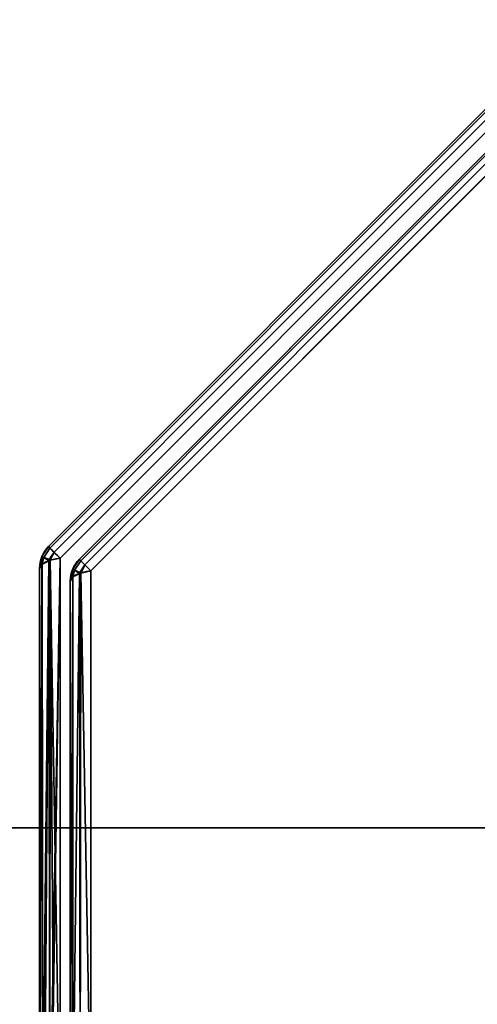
# Model space of a CAD drawing. Header units: millimetres. Extents: x -493 to 6693, y -115 to 145.
# Tile 319 of 656: x 1110 to 1120, y -19 to 3. Entities that reach past the tile are written whole.
import ezdxf

# ---------------------------------------------------------------- set-up
doc = ezdxf.new("R2010")
doc.units = ezdxf.units.MM
doc.layers.add('151', color=7, linetype='Continuous', true_color=0xffffff)

# ---------------------------------------------------------------- blocks, each defined once
blk = doc.blocks.new('UG_SURFACE_002')
at = {"layer": '151', "color": 252, "linetype": 'Continuous', "lineweight": 35}
for points in [[(2042.5, -15, 2200.25), (2042.5, 135, 2200.25), (957.5, 135, 2200.25), (957.5, -15, 2200.25)], [(1107.5, -15, 2050.25), (1107.5, 135, 2050.25), (1892.5, 135, 2050.25), (1892.5, -15, 2050.25)], [(2042.5, -15, 2200.25), (957.5, -15, 2200.25), (1107.5, -15, 2050.25), (1892.5, -15, 2050.25)]]:
    blk.add_3dface(points, dxfattribs=at)
blk = doc.blocks.new('UG_SURFACE_112')
at = {"layer": '151', "color": 252, "linetype": 'Continuous', "lineweight": 35}
for points in [[(1110.596, -8.637, 1157.986), (1120.637, 1.404, 1157.986), (1120.605, 1.436, 1157.739), (1110.564, -8.605, 1157.739)], [(1120.637, 1.404, 1010.514), (1110.596, -8.637, 1010.514), (1110.564, -8.605, 1010.761), (1120.605, 1.436, 1010.761)], [(1120.605, 1.436, 1157.739), (1120.605, 1.436, 1010.761), (1110.564, -8.605, 1010.761), (1110.564, -8.605, 1157.739)], [(1120.637, 1.404, 1157.987), (1120.637, 1.404, 1157.986), (1110.596, -8.637, 1157.986), (1110.596, -8.637, 1157.987)], [(1110.596, -8.637, 1157.987), (1110.688, -8.729, 1158.201), (1120.729, 1.312, 1158.201), (1120.637, 1.404, 1157.987)], [(1120.637, 1.404, 1010.513), (1120.729, 1.312, 1010.299), (1110.688, -8.729, 1010.299), (1110.596, -8.637, 1010.513)], [(1110.596, -8.637, 1010.513), (1110.596, -8.637, 1010.514), (1120.637, 1.404, 1010.514), (1120.637, 1.404, 1010.513)], [(1120.73, 1.311, 1158.204), (1120.729, 1.312, 1158.201), (1110.688, -8.729, 1158.201), (1110.689, -8.73, 1158.204)], [(1110.689, -8.73, 1010.296), (1110.688, -8.729, 1010.299), (1120.729, 1.312, 1010.299), (1120.73, 1.311, 1010.296)], [(1110.689, -8.73, 1158.204), (1110.827, -8.868, 1158.357), (1120.867, 1.173, 1158.357), (1120.73, 1.311, 1158.204)], [(1120.73, 1.311, 1010.296), (1120.867, 1.173, 1010.143), (1110.827, -8.868, 1010.143), (1110.689, -8.73, 1010.296)], [(1120.867, 1.173, 1158.357), (1110.827, -8.868, 1158.357), (1110.827, -22.332, 1163.419), (1130.252, -22.332, 1170.723)], [(1130.252, -22.332, 997.777), (1110.827, -22.332, 1005.08), (1110.827, -8.868, 1010.143), (1120.867, 1.173, 1010.143)], [(1111.296, -8.927, 1010.935), (1120.927, 0.704, 1010.935), (1120.895, 0.736, 1011.182), (1111.264, -8.895, 1011.182)], [(1120.895, 0.736, 1157.318), (1111.264, -8.895, 1157.318), (1111.264, -8.895, 1011.182), (1120.895, 0.736, 1011.182)], [(1120.927, 0.704, 1157.565), (1111.296, -8.927, 1157.565), (1111.264, -8.895, 1157.318), (1120.895, 0.736, 1157.318)], [(1120.927, 0.704, 1010.933), (1120.927, 0.704, 1010.935), (1111.296, -8.927, 1010.935), (1111.296, -8.927, 1010.933)], [(1111.296, -8.927, 1010.933), (1111.388, -9.019, 1010.72), (1121.019, 0.612, 1010.72), (1120.927, 0.704, 1010.933)], [(1120.927, 0.704, 1157.567), (1121.019, 0.612, 1157.78), (1111.388, -9.019, 1157.78), (1111.296, -8.927, 1157.567)], [(1111.296, -8.927, 1157.567), (1111.296, -8.927, 1157.565), (1120.927, 0.704, 1157.565), (1120.927, 0.704, 1157.567)], [(1121.02, 0.611, 1010.717), (1121.019, 0.612, 1010.72), (1111.388, -9.019, 1010.72), (1111.389, -9.02, 1010.717)], [(1111.389, -9.02, 1157.783), (1111.388, -9.019, 1157.78), (1121.019, 0.612, 1157.78), (1121.02, 0.611, 1157.783)], [(1111.389, -9.02, 1010.717), (1111.527, -9.157, 1010.564), (1121.158, 0.473, 1010.564), (1121.02, 0.611, 1010.717)], [(1121.02, 0.611, 1157.783), (1121.158, 0.473, 1157.936), (1111.527, -9.157, 1157.936), (1111.389, -9.02, 1157.783)], [(1130.485, -22.565, 1170.105), (1111.527, -21.868, 1162.715), (1111.527, -9.157, 1157.936), (1121.158, 0.473, 1157.936)], [(1121.158, 0.473, 1010.564), (1111.527, -9.157, 1010.564), (1111.527, -21.868, 1005.785), (1130.485, -22.565, 998.395)], [(1110.412, -8.832, 1010.761), (1110.412, -8.832, 1157.739), (1110.564, -8.605, 1157.739), (1110.564, -8.605, 1010.761)], [(1110.454, -8.851, 1157.987), (1110.596, -8.637, 1157.986), (1110.564, -8.605, 1157.739), (1110.412, -8.832, 1157.739)], [(1110.454, -8.851, 1010.513), (1110.412, -8.832, 1010.761), (1110.564, -8.605, 1010.761), (1110.596, -8.637, 1010.514)], [(1110.454, -8.851, 1157.987), (1110.596, -8.637, 1157.987), (1110.596, -8.637, 1157.986)], [(1110.688, -8.729, 1158.201), (1110.596, -8.637, 1157.987), (1110.454, -8.851, 1157.987), (1110.575, -8.901, 1158.204)], [(1110.575, -8.901, 1010.296), (1110.454, -8.851, 1010.513), (1110.596, -8.637, 1010.513), (1110.688, -8.729, 1010.299)], [(1110.596, -8.637, 1010.514), (1110.596, -8.637, 1010.513), (1110.454, -8.851, 1010.513)], [(1110.575, -8.901, 1158.204), (1110.689, -8.73, 1158.204), (1110.688, -8.729, 1158.201)], [(1110.688, -8.729, 1010.299), (1110.689, -8.73, 1010.296), (1110.575, -8.901, 1010.296)], [(1110.689, -8.73, 1158.204), (1110.575, -8.901, 1158.204), (1110.6, -8.916, 1158.229)], [(1110.6, -8.916, 1010.271), (1110.575, -8.901, 1010.296), (1110.689, -8.73, 1010.296)], [(1110.6, -8.916, 1158.229), (1110.827, -8.868, 1158.357), (1110.689, -8.73, 1158.204)], [(1110.689, -8.73, 1010.296), (1110.827, -8.868, 1010.143), (1110.6, -8.916, 1010.271)], [(1110.412, -8.834, 1010.761), (1110.359, -9.1, 1010.761), (1110.359, -9.1, 1157.739), (1110.412, -8.834, 1157.739)], [(1110.412, -8.834, 1157.739), (1110.359, -9.1, 1157.739), (1110.414, -9.007, 1157.987)], [(1110.414, -9.007, 1010.513), (1110.359, -9.1, 1010.761), (1110.412, -8.834, 1010.761)], [(1110.412, -8.834, 1157.739), (1110.412, -8.832, 1157.739), (1110.412, -8.832, 1010.761), (1110.412, -8.834, 1010.761)], [(1110.412, -8.832, 1157.739), (1110.412, -8.834, 1157.739), (1110.454, -8.851, 1157.987)], [(1110.454, -8.851, 1010.513), (1110.412, -8.834, 1010.761), (1110.412, -8.832, 1010.761)], [(1110.414, -9.007, 1157.987), (1110.454, -8.851, 1157.987), (1110.412, -8.834, 1157.739)], [(1110.412, -8.834, 1010.761), (1110.454, -8.851, 1010.513), (1110.414, -9.007, 1010.513)], [(1110.454, -8.851, 1157.987), (1110.414, -9.007, 1157.987), (1110.417, -9.002, 1158.001)], [(1110.417, -9.002, 1010.499), (1110.414, -9.007, 1010.513), (1110.454, -8.851, 1010.513)], [(1110.454, -8.851, 1157.987), (1110.417, -9.002, 1158.001), (1110.57, -8.926, 1158.202)], [(1110.57, -8.926, 1010.298), (1110.417, -9.002, 1010.499), (1110.454, -8.851, 1010.513)], [(1110.57, -8.926, 1158.202), (1110.417, -9.002, 1158.001), (1110.424, -22.198, 1162.96)], [(1110.433, -22.196, 1005.545), (1110.417, -9.002, 1010.499), (1110.57, -8.926, 1010.298)], [(1110.582, -8.92, 1158.219), (1110.57, -8.926, 1158.202), (1110.424, -22.198, 1162.96)], [(1110.424, -22.198, 1162.96), (1110.432, -22.21, 1163.001), (1110.582, -8.92, 1158.219)], [(1110.432, -22.21, 1163.001), (1110.59, -22.278, 1163.234), (1110.582, -8.92, 1158.219)], [(1110.57, -8.926, 1010.298), (1110.475, -22.236, 1005.41), (1110.433, -22.196, 1005.545)], [(1110.57, -8.926, 1158.202), (1110.575, -8.901, 1158.204), (1110.454, -8.851, 1157.987)], [(1110.454, -8.851, 1010.513), (1110.575, -8.901, 1010.296), (1110.57, -8.926, 1010.298)], [(1110.57, -8.926, 1010.298), (1110.594, -22.276, 1005.272), (1110.475, -22.236, 1005.41)], [(1110.575, -8.901, 1158.204), (1110.57, -8.926, 1158.202), (1110.582, -8.92, 1158.219)], [(1110.582, -8.92, 1010.281), (1110.57, -8.926, 1010.298), (1110.575, -8.901, 1010.296)], [(1110.57, -8.926, 1010.298), (1110.582, -8.92, 1010.281), (1110.594, -22.276, 1005.272)], [(1110.582, -8.92, 1158.219), (1110.6, -8.916, 1158.229), (1110.575, -8.901, 1158.204)], [(1110.575, -8.901, 1010.296), (1110.6, -8.916, 1010.271), (1110.582, -8.92, 1010.281)], [(1110.6, -8.916, 1158.229), (1110.582, -8.92, 1158.219), (1110.59, -22.278, 1163.234)], [(1110.594, -22.276, 1005.272), (1110.582, -8.92, 1010.281), (1110.6, -8.916, 1010.271)], [(1110.827, -8.868, 1158.357), (1110.6, -8.916, 1158.229), (1110.59, -22.278, 1163.234)], [(1110.59, -22.278, 1163.234), (1110.627, -22.294, 1163.288), (1110.827, -8.868, 1158.357)], [(1110.6, -8.916, 1010.271), (1110.693, -22.31, 1005.157), (1110.594, -22.276, 1005.272)], [(1110.6, -8.916, 1010.271), (1110.827, -8.868, 1010.143), (1110.827, -22.332, 1005.08)], [(1110.6, -8.916, 1010.271), (1110.827, -22.332, 1005.08), (1110.693, -22.31, 1005.157)], [(1110.627, -22.294, 1163.288), (1110.827, -22.332, 1163.419), (1110.827, -8.868, 1158.357)], [(1111.112, -9.122, 1157.318), (1111.112, -9.122, 1011.182), (1111.264, -8.895, 1011.182), (1111.264, -8.895, 1157.318)], [(1111.154, -9.141, 1010.933), (1111.296, -8.927, 1010.935), (1111.264, -8.895, 1011.182), (1111.112, -9.122, 1011.182)], [(1111.112, -9.122, 1157.318), (1111.264, -8.895, 1157.318), (1111.296, -8.927, 1157.565), (1111.154, -9.141, 1157.567)], [(1111.154, -9.141, 1010.933), (1111.296, -8.927, 1010.933), (1111.296, -8.927, 1010.935)], [(1111.388, -9.019, 1010.72), (1111.296, -8.927, 1010.933), (1111.154, -9.141, 1010.933), (1111.275, -9.191, 1010.717)], [(1111.275, -9.191, 1157.783), (1111.154, -9.141, 1157.567), (1111.296, -8.927, 1157.567), (1111.388, -9.019, 1157.78)], [(1111.296, -8.927, 1157.565), (1111.296, -8.927, 1157.567), (1111.154, -9.141, 1157.567)], [(1110.417, -9.002, 1158.001), (1110.414, -9.007, 1157.987), (1110.359, -22.1, 1162.627)], [(1110.359, -22.1, 1162.627), (1110.424, -22.198, 1162.96), (1110.417, -9.002, 1158.001)], [(1110.414, -9.007, 1157.987), (1110.359, -9.1, 1157.739), (1110.359, -22.1, 1162.627)], [(1110.414, -9.007, 1010.513), (1110.364, -22.131, 1005.768), (1110.359, -22.1, 1005.873)], [(1110.359, -22.1, 1005.873), (1110.359, -9.1, 1010.761), (1110.414, -9.007, 1010.513)], [(1110.359, -22.1, 1005.873), (1110.359, -22.1, 1162.627), (1110.359, -9.1, 1157.739), (1110.359, -9.1, 1010.761)], [(1110.414, -9.007, 1010.513), (1110.433, -22.196, 1005.545), (1110.364, -22.131, 1005.768)], [(1110.414, -9.007, 1010.513), (1110.417, -9.002, 1010.499), (1110.433, -22.196, 1005.545)], [(1111.112, -9.123, 1157.318), (1111.059, -9.39, 1157.318), (1111.059, -9.39, 1011.182), (1111.112, -9.123, 1011.182)], [(1111.112, -9.123, 1011.182), (1111.059, -9.39, 1011.182), (1111.114, -9.297, 1010.934)], [(1111.114, -9.297, 1157.566), (1111.059, -9.39, 1157.318), (1111.112, -9.123, 1157.318)], [(1111.112, -9.123, 1011.182), (1111.112, -9.122, 1011.182), (1111.112, -9.122, 1157.318), (1111.112, -9.123, 1157.318)], [(1111.112, -9.122, 1011.182), (1111.112, -9.123, 1011.182), (1111.154, -9.141, 1010.933)], [(1111.154, -9.141, 1157.567), (1111.112, -9.123, 1157.318), (1111.112, -9.122, 1157.318)], [(1111.114, -9.297, 1010.934), (1111.154, -9.141, 1010.933), (1111.112, -9.123, 1011.182)], [(1111.112, -9.123, 1157.318), (1111.154, -9.141, 1157.567), (1111.114, -9.297, 1157.566)], [(1111.154, -9.141, 1010.933), (1111.114, -9.297, 1010.934), (1111.117, -9.291, 1010.92)], [(1111.117, -9.291, 1157.58), (1111.114, -9.297, 1157.566), (1111.154, -9.141, 1157.567)], [(1111.154, -9.141, 1010.933), (1111.117, -9.291, 1010.92), (1111.27, -9.216, 1010.718)], [(1111.27, -9.216, 1157.781), (1111.117, -9.291, 1157.58), (1111.154, -9.141, 1157.567)], [(1111.27, -9.216, 1010.718), (1111.275, -9.191, 1010.717), (1111.154, -9.141, 1010.933)], [(1111.154, -9.141, 1157.567), (1111.275, -9.191, 1157.783), (1111.27, -9.216, 1157.781)], [(1111.275, -9.191, 1010.717), (1111.389, -9.02, 1010.717), (1111.388, -9.019, 1010.72)], [(1111.388, -9.019, 1157.78), (1111.389, -9.02, 1157.783), (1111.275, -9.191, 1157.783)], [(1111.389, -9.02, 1010.717), (1111.275, -9.191, 1010.717), (1111.3, -9.206, 1010.692)], [(1111.3, -9.206, 1157.808), (1111.275, -9.191, 1157.783), (1111.389, -9.02, 1157.783)], [(1111.282, -21.92, 1005.923), (1111.527, -21.868, 1005.785), (1111.527, -9.157, 1010.564), (1111.3, -9.206, 1010.692)], [(1111.3, -9.206, 1010.692), (1111.527, -9.157, 1010.564), (1111.389, -9.02, 1010.717)], [(1111.389, -9.02, 1157.783), (1111.527, -9.157, 1157.936), (1111.3, -9.206, 1157.808)], [(1111.3, -9.206, 1157.808), (1111.527, -9.157, 1157.936), (1111.527, -21.868, 1162.715)], [(1111.059, -22.1, 1006.403), (1111.117, -22.002, 1006.141), (1111.117, -9.291, 1010.92), (1111.114, -9.297, 1010.934)], [(1111.114, -9.297, 1010.934), (1111.059, -9.39, 1011.182), (1111.059, -22.1, 1006.403)], [(1111.117, -22.002, 1162.359), (1111.059, -22.1, 1162.097), (1111.059, -9.39, 1157.318), (1111.114, -9.297, 1157.566)], [(1111.059, -9.39, 1157.318), (1111.059, -22.1, 1162.097), (1111.059, -22.1, 1006.403), (1111.059, -9.39, 1011.182)], [(1111.114, -9.297, 1157.566), (1111.117, -9.291, 1157.58), (1111.117, -22.002, 1162.359)], [(1111.117, -22.002, 1006.141), (1111.282, -21.92, 1005.923), (1111.282, -9.209, 1010.702), (1111.27, -9.216, 1010.718)], [(1111.27, -9.216, 1010.718), (1111.117, -9.291, 1010.92), (1111.117, -22.002, 1006.141)], [(1111.282, -21.92, 1162.577), (1111.117, -22.002, 1162.359), (1111.117, -9.291, 1157.58), (1111.27, -9.216, 1157.781)], [(1111.275, -9.191, 1010.717), (1111.27, -9.216, 1010.718), (1111.282, -9.209, 1010.702)], [(1111.282, -9.209, 1157.798), (1111.27, -9.216, 1157.781), (1111.275, -9.191, 1157.783)], [(1111.27, -9.216, 1157.781), (1111.282, -9.209, 1157.798), (1111.282, -21.92, 1162.577)], [(1111.282, -9.209, 1010.702), (1111.3, -9.206, 1010.692), (1111.275, -9.191, 1010.717)], [(1111.275, -9.191, 1157.783), (1111.3, -9.206, 1157.808), (1111.282, -9.209, 1157.798)], [(1111.3, -9.206, 1010.692), (1111.282, -9.209, 1010.702), (1111.282, -21.92, 1005.923)], [(1111.527, -21.868, 1162.715), (1111.282, -21.92, 1162.577), (1111.282, -9.209, 1157.798), (1111.3, -9.206, 1157.808)]]:
    blk.add_3dface(points, dxfattribs=at)
blk = doc.blocks.new('UG_SURFACE_113')
at = {"layer": '151', "color": 252, "linetype": 'Continuous', "lineweight": 35}
for points in [[(1110.596, -8.637, 1157.986), (1120.637, 1.404, 1157.986), (1120.605, 1.436, 1157.739), (1110.564, -8.605, 1157.739)], [(1120.637, 1.404, 1010.514), (1110.596, -8.637, 1010.514), (1110.564, -8.605, 1010.761), (1120.605, 1.436, 1010.761)], [(1120.605, 1.436, 1157.739), (1120.605, 1.436, 1010.761), (1110.564, -8.605, 1010.761), (1110.564, -8.605, 1157.739)], [(1120.637, 1.404, 1157.987), (1120.637, 1.404, 1157.986), (1110.596, -8.637, 1157.986), (1110.596, -8.637, 1157.987)], [(1110.596, -8.637, 1157.987), (1110.688, -8.729, 1158.201), (1120.729, 1.312, 1158.201), (1120.637, 1.404, 1157.987)], [(1120.637, 1.404, 1010.513), (1120.729, 1.312, 1010.299), (1110.688, -8.729, 1010.299), (1110.596, -8.637, 1010.513)], [(1110.596, -8.637, 1010.513), (1110.596, -8.637, 1010.514), (1120.637, 1.404, 1010.514), (1120.637, 1.404, 1010.513)], [(1120.73, 1.311, 1158.204), (1120.729, 1.312, 1158.201), (1110.688, -8.729, 1158.201), (1110.689, -8.73, 1158.204)], [(1110.689, -8.73, 1010.296), (1110.688, -8.729, 1010.299), (1120.729, 1.312, 1010.299), (1120.73, 1.311, 1010.296)], [(1110.689, -8.73, 1158.204), (1110.827, -8.868, 1158.357), (1120.867, 1.173, 1158.357), (1120.73, 1.311, 1158.204)], [(1120.73, 1.311, 1010.296), (1120.867, 1.173, 1010.143), (1110.827, -8.868, 1010.143), (1110.689, -8.73, 1010.296)], [(1120.867, 1.173, 1158.357), (1110.827, -8.868, 1158.357), (1110.827, -22.332, 1163.419), (1130.252, -22.332, 1170.723)], [(1130.252, -22.332, 997.777), (1110.827, -22.332, 1005.08), (1110.827, -8.868, 1010.143), (1120.867, 1.173, 1010.143)], [(1111.296, -8.927, 1010.935), (1120.927, 0.704, 1010.935), (1120.895, 0.736, 1011.182), (1111.264, -8.895, 1011.182)], [(1120.895, 0.736, 1157.318), (1111.264, -8.895, 1157.318), (1111.264, -8.895, 1011.182), (1120.895, 0.736, 1011.182)], [(1120.927, 0.704, 1157.565), (1111.296, -8.927, 1157.565), (1111.264, -8.895, 1157.318), (1120.895, 0.736, 1157.318)], [(1120.927, 0.704, 1010.933), (1120.927, 0.704, 1010.935), (1111.296, -8.927, 1010.935), (1111.296, -8.927, 1010.933)], [(1111.296, -8.927, 1010.933), (1111.388, -9.019, 1010.72), (1121.019, 0.612, 1010.72), (1120.927, 0.704, 1010.933)], [(1120.927, 0.704, 1157.567), (1121.019, 0.612, 1157.78), (1111.388, -9.019, 1157.78), (1111.296, -8.927, 1157.567)], [(1111.296, -8.927, 1157.567), (1111.296, -8.927, 1157.565), (1120.927, 0.704, 1157.565), (1120.927, 0.704, 1157.567)], [(1121.02, 0.611, 1010.717), (1121.019, 0.612, 1010.72), (1111.388, -9.019, 1010.72), (1111.389, -9.02, 1010.717)], [(1111.389, -9.02, 1157.783), (1111.388, -9.019, 1157.78), (1121.019, 0.612, 1157.78), (1121.02, 0.611, 1157.783)], [(1111.389, -9.02, 1010.717), (1111.527, -9.157, 1010.564), (1121.158, 0.473, 1010.564), (1121.02, 0.611, 1010.717)], [(1121.02, 0.611, 1157.783), (1121.158, 0.473, 1157.936), (1111.527, -9.157, 1157.936), (1111.389, -9.02, 1157.783)], [(1130.485, -22.565, 1170.105), (1111.527, -21.868, 1162.715), (1111.527, -9.157, 1157.936), (1121.158, 0.473, 1157.936)], [(1121.158, 0.473, 1010.564), (1111.527, -9.157, 1010.564), (1111.527, -21.868, 1005.785), (1130.485, -22.565, 998.395)], [(1110.412, -8.832, 1010.761), (1110.412, -8.832, 1157.739), (1110.564, -8.605, 1157.739), (1110.564, -8.605, 1010.761)], [(1110.454, -8.851, 1157.987), (1110.596, -8.637, 1157.986), (1110.564, -8.605, 1157.739), (1110.412, -8.832, 1157.739)], [(1110.454, -8.851, 1010.513), (1110.412, -8.832, 1010.761), (1110.564, -8.605, 1010.761), (1110.596, -8.637, 1010.514)], [(1110.454, -8.851, 1157.987), (1110.596, -8.637, 1157.987), (1110.596, -8.637, 1157.986)], [(1110.688, -8.729, 1158.201), (1110.596, -8.637, 1157.987), (1110.454, -8.851, 1157.987), (1110.575, -8.901, 1158.204)], [(1110.575, -8.901, 1010.296), (1110.454, -8.851, 1010.513), (1110.596, -8.637, 1010.513), (1110.688, -8.729, 1010.299)], [(1110.596, -8.637, 1010.514), (1110.596, -8.637, 1010.513), (1110.454, -8.851, 1010.513)], [(1110.575, -8.901, 1158.204), (1110.689, -8.73, 1158.204), (1110.688, -8.729, 1158.201)], [(1110.688, -8.729, 1010.299), (1110.689, -8.73, 1010.296), (1110.575, -8.901, 1010.296)], [(1110.689, -8.73, 1158.204), (1110.575, -8.901, 1158.204), (1110.6, -8.916, 1158.229)], [(1110.6, -8.916, 1010.271), (1110.575, -8.901, 1010.296), (1110.689, -8.73, 1010.296)], [(1110.6, -8.916, 1158.229), (1110.827, -8.868, 1158.357), (1110.689, -8.73, 1158.204)], [(1110.689, -8.73, 1010.296), (1110.827, -8.868, 1010.143), (1110.6, -8.916, 1010.271)], [(1110.412, -8.834, 1010.761), (1110.359, -9.1, 1010.761), (1110.359, -9.1, 1157.739), (1110.412, -8.834, 1157.739)], [(1110.412, -8.834, 1157.739), (1110.359, -9.1, 1157.739), (1110.414, -9.007, 1157.987)], [(1110.414, -9.007, 1010.513), (1110.359, -9.1, 1010.761), (1110.412, -8.834, 1010.761)], [(1110.412, -8.834, 1157.739), (1110.412, -8.832, 1157.739), (1110.412, -8.832, 1010.761), (1110.412, -8.834, 1010.761)], [(1110.412, -8.832, 1157.739), (1110.412, -8.834, 1157.739), (1110.454, -8.851, 1157.987)], [(1110.454, -8.851, 1010.513), (1110.412, -8.834, 1010.761), (1110.412, -8.832, 1010.761)], [(1110.414, -9.007, 1157.987), (1110.454, -8.851, 1157.987), (1110.412, -8.834, 1157.739)], [(1110.412, -8.834, 1010.761), (1110.454, -8.851, 1010.513), (1110.414, -9.007, 1010.513)], [(1110.454, -8.851, 1157.987), (1110.414, -9.007, 1157.987), (1110.417, -9.002, 1158.001)], [(1110.417, -9.002, 1010.499), (1110.414, -9.007, 1010.513), (1110.454, -8.851, 1010.513)], [(1110.454, -8.851, 1157.987), (1110.417, -9.002, 1158.001), (1110.57, -8.926, 1158.202)], [(1110.57, -8.926, 1010.298), (1110.417, -9.002, 1010.499), (1110.454, -8.851, 1010.513)], [(1110.57, -8.926, 1158.202), (1110.417, -9.002, 1158.001), (1110.424, -22.198, 1162.96)], [(1110.433, -22.196, 1005.545), (1110.417, -9.002, 1010.499), (1110.57, -8.926, 1010.298)], [(1110.582, -8.92, 1158.219), (1110.57, -8.926, 1158.202), (1110.424, -22.198, 1162.96)], [(1110.424, -22.198, 1162.96), (1110.432, -22.21, 1163.001), (1110.582, -8.92, 1158.219)], [(1110.432, -22.21, 1163.001), (1110.59, -22.278, 1163.234), (1110.582, -8.92, 1158.219)], [(1110.57, -8.926, 1010.298), (1110.475, -22.236, 1005.41), (1110.433, -22.196, 1005.545)], [(1110.57, -8.926, 1158.202), (1110.575, -8.901, 1158.204), (1110.454, -8.851, 1157.987)], [(1110.454, -8.851, 1010.513), (1110.575, -8.901, 1010.296), (1110.57, -8.926, 1010.298)], [(1110.57, -8.926, 1010.298), (1110.594, -22.276, 1005.272), (1110.475, -22.236, 1005.41)], [(1110.575, -8.901, 1158.204), (1110.57, -8.926, 1158.202), (1110.582, -8.92, 1158.219)], [(1110.582, -8.92, 1010.281), (1110.57, -8.926, 1010.298), (1110.575, -8.901, 1010.296)], [(1110.57, -8.926, 1010.298), (1110.582, -8.92, 1010.281), (1110.594, -22.276, 1005.272)], [(1110.582, -8.92, 1158.219), (1110.6, -8.916, 1158.229), (1110.575, -8.901, 1158.204)], [(1110.575, -8.901, 1010.296), (1110.6, -8.916, 1010.271), (1110.582, -8.92, 1010.281)], [(1110.6, -8.916, 1158.229), (1110.582, -8.92, 1158.219), (1110.59, -22.278, 1163.234)], [(1110.594, -22.276, 1005.272), (1110.582, -8.92, 1010.281), (1110.6, -8.916, 1010.271)], [(1110.827, -8.868, 1158.357), (1110.6, -8.916, 1158.229), (1110.59, -22.278, 1163.234)], [(1110.59, -22.278, 1163.234), (1110.627, -22.294, 1163.288), (1110.827, -8.868, 1158.357)], [(1110.6, -8.916, 1010.271), (1110.693, -22.31, 1005.157), (1110.594, -22.276, 1005.272)], [(1110.6, -8.916, 1010.271), (1110.827, -8.868, 1010.143), (1110.827, -22.332, 1005.08)], [(1110.6, -8.916, 1010.271), (1110.827, -22.332, 1005.08), (1110.693, -22.31, 1005.157)], [(1110.627, -22.294, 1163.288), (1110.827, -22.332, 1163.419), (1110.827, -8.868, 1158.357)], [(1111.112, -9.122, 1157.318), (1111.112, -9.122, 1011.182), (1111.264, -8.895, 1011.182), (1111.264, -8.895, 1157.318)], [(1111.154, -9.141, 1010.933), (1111.296, -8.927, 1010.935), (1111.264, -8.895, 1011.182), (1111.112, -9.122, 1011.182)], [(1111.112, -9.122, 1157.318), (1111.264, -8.895, 1157.318), (1111.296, -8.927, 1157.565), (1111.154, -9.141, 1157.567)], [(1111.154, -9.141, 1010.933), (1111.296, -8.927, 1010.933), (1111.296, -8.927, 1010.935)], [(1111.388, -9.019, 1010.72), (1111.296, -8.927, 1010.933), (1111.154, -9.141, 1010.933), (1111.275, -9.191, 1010.717)], [(1111.275, -9.191, 1157.783), (1111.154, -9.141, 1157.567), (1111.296, -8.927, 1157.567), (1111.388, -9.019, 1157.78)], [(1111.296, -8.927, 1157.565), (1111.296, -8.927, 1157.567), (1111.154, -9.141, 1157.567)], [(1110.417, -9.002, 1158.001), (1110.414, -9.007, 1157.987), (1110.359, -22.1, 1162.627)], [(1110.359, -22.1, 1162.627), (1110.424, -22.198, 1162.96), (1110.417, -9.002, 1158.001)], [(1110.414, -9.007, 1157.987), (1110.359, -9.1, 1157.739), (1110.359, -22.1, 1162.627)], [(1110.414, -9.007, 1010.513), (1110.364, -22.131, 1005.768), (1110.359, -22.1, 1005.873)], [(1110.359, -22.1, 1005.873), (1110.359, -9.1, 1010.761), (1110.414, -9.007, 1010.513)], [(1110.359, -22.1, 1005.873), (1110.359, -22.1, 1162.627), (1110.359, -9.1, 1157.739), (1110.359, -9.1, 1010.761)], [(1110.414, -9.007, 1010.513), (1110.433, -22.196, 1005.545), (1110.364, -22.131, 1005.768)], [(1110.414, -9.007, 1010.513), (1110.417, -9.002, 1010.499), (1110.433, -22.196, 1005.545)], [(1111.112, -9.123, 1157.318), (1111.059, -9.39, 1157.318), (1111.059, -9.39, 1011.182), (1111.112, -9.123, 1011.182)], [(1111.112, -9.123, 1011.182), (1111.059, -9.39, 1011.182), (1111.114, -9.297, 1010.934)], [(1111.114, -9.297, 1157.566), (1111.059, -9.39, 1157.318), (1111.112, -9.123, 1157.318)], [(1111.112, -9.123, 1011.182), (1111.112, -9.122, 1011.182), (1111.112, -9.122, 1157.318), (1111.112, -9.123, 1157.318)], [(1111.112, -9.122, 1011.182), (1111.112, -9.123, 1011.182), (1111.154, -9.141, 1010.933)], [(1111.154, -9.141, 1157.567), (1111.112, -9.123, 1157.318), (1111.112, -9.122, 1157.318)], [(1111.114, -9.297, 1010.934), (1111.154, -9.141, 1010.933), (1111.112, -9.123, 1011.182)], [(1111.112, -9.123, 1157.318), (1111.154, -9.141, 1157.567), (1111.114, -9.297, 1157.566)], [(1111.154, -9.141, 1010.933), (1111.114, -9.297, 1010.934), (1111.117, -9.291, 1010.92)], [(1111.117, -9.291, 1157.58), (1111.114, -9.297, 1157.566), (1111.154, -9.141, 1157.567)], [(1111.154, -9.141, 1010.933), (1111.117, -9.291, 1010.92), (1111.27, -9.216, 1010.718)], [(1111.27, -9.216, 1157.781), (1111.117, -9.291, 1157.58), (1111.154, -9.141, 1157.567)], [(1111.27, -9.216, 1010.718), (1111.275, -9.191, 1010.717), (1111.154, -9.141, 1010.933)], [(1111.154, -9.141, 1157.567), (1111.275, -9.191, 1157.783), (1111.27, -9.216, 1157.781)], [(1111.275, -9.191, 1010.717), (1111.389, -9.02, 1010.717), (1111.388, -9.019, 1010.72)], [(1111.388, -9.019, 1157.78), (1111.389, -9.02, 1157.783), (1111.275, -9.191, 1157.783)], [(1111.389, -9.02, 1010.717), (1111.275, -9.191, 1010.717), (1111.3, -9.206, 1010.692)], [(1111.3, -9.206, 1157.808), (1111.275, -9.191, 1157.783), (1111.389, -9.02, 1157.783)], [(1111.282, -21.92, 1005.923), (1111.527, -21.868, 1005.785), (1111.527, -9.157, 1010.564), (1111.3, -9.206, 1010.692)], [(1111.3, -9.206, 1010.692), (1111.527, -9.157, 1010.564), (1111.389, -9.02, 1010.717)], [(1111.389, -9.02, 1157.783), (1111.527, -9.157, 1157.936), (1111.3, -9.206, 1157.808)], [(1111.3, -9.206, 1157.808), (1111.527, -9.157, 1157.936), (1111.527, -21.868, 1162.715)], [(1111.059, -22.1, 1006.403), (1111.117, -22.002, 1006.141), (1111.117, -9.291, 1010.92), (1111.114, -9.297, 1010.934)], [(1111.114, -9.297, 1010.934), (1111.059, -9.39, 1011.182), (1111.059, -22.1, 1006.403)], [(1111.117, -22.002, 1162.359), (1111.059, -22.1, 1162.097), (1111.059, -9.39, 1157.318), (1111.114, -9.297, 1157.566)], [(1111.059, -9.39, 1157.318), (1111.059, -22.1, 1162.097), (1111.059, -22.1, 1006.403), (1111.059, -9.39, 1011.182)], [(1111.114, -9.297, 1157.566), (1111.117, -9.291, 1157.58), (1111.117, -22.002, 1162.359)], [(1111.117, -22.002, 1006.141), (1111.282, -21.92, 1005.923), (1111.282, -9.209, 1010.702), (1111.27, -9.216, 1010.718)], [(1111.27, -9.216, 1010.718), (1111.117, -9.291, 1010.92), (1111.117, -22.002, 1006.141)], [(1111.282, -21.92, 1162.577), (1111.117, -22.002, 1162.359), (1111.117, -9.291, 1157.58), (1111.27, -9.216, 1157.781)], [(1111.275, -9.191, 1010.717), (1111.27, -9.216, 1010.718), (1111.282, -9.209, 1010.702)], [(1111.282, -9.209, 1157.798), (1111.27, -9.216, 1157.781), (1111.275, -9.191, 1157.783)], [(1111.27, -9.216, 1157.781), (1111.282, -9.209, 1157.798), (1111.282, -21.92, 1162.577)], [(1111.282, -9.209, 1010.702), (1111.3, -9.206, 1010.692), (1111.275, -9.191, 1010.717)], [(1111.275, -9.191, 1157.783), (1111.3, -9.206, 1157.808), (1111.282, -9.209, 1157.798)], [(1111.3, -9.206, 1010.692), (1111.282, -9.209, 1010.702), (1111.282, -21.92, 1005.923)], [(1111.527, -21.868, 1162.715), (1111.282, -21.92, 1162.577), (1111.282, -9.209, 1157.798), (1111.3, -9.206, 1157.808)]]:
    blk.add_3dface(points, dxfattribs=at)
blk = doc.blocks.new('UG_SURFACE_114')
at = {"layer": '151', "color": 252, "linetype": 'Continuous', "lineweight": 35}
for points in [[(1110.596, -8.637, 1157.986), (1120.637, 1.404, 1157.986), (1120.605, 1.436, 1157.739), (1110.564, -8.605, 1157.739)], [(1120.637, 1.404, 1010.514), (1110.596, -8.637, 1010.514), (1110.564, -8.605, 1010.761), (1120.605, 1.436, 1010.761)], [(1120.605, 1.436, 1157.739), (1120.605, 1.436, 1010.761), (1110.564, -8.605, 1010.761), (1110.564, -8.605, 1157.739)], [(1120.637, 1.404, 1157.987), (1120.637, 1.404, 1157.986), (1110.596, -8.637, 1157.986), (1110.596, -8.637, 1157.987)], [(1110.596, -8.637, 1157.987), (1110.688, -8.729, 1158.201), (1120.729, 1.312, 1158.201), (1120.637, 1.404, 1157.987)], [(1120.637, 1.404, 1010.513), (1120.729, 1.312, 1010.299), (1110.688, -8.729, 1010.299), (1110.596, -8.637, 1010.513)], [(1110.596, -8.637, 1010.513), (1110.596, -8.637, 1010.514), (1120.637, 1.404, 1010.514), (1120.637, 1.404, 1010.513)], [(1120.73, 1.311, 1158.204), (1120.729, 1.312, 1158.201), (1110.688, -8.729, 1158.201), (1110.689, -8.73, 1158.204)], [(1110.689, -8.73, 1010.296), (1110.688, -8.729, 1010.299), (1120.729, 1.312, 1010.299), (1120.73, 1.311, 1010.296)], [(1110.689, -8.73, 1158.204), (1110.827, -8.868, 1158.357), (1120.867, 1.173, 1158.357), (1120.73, 1.311, 1158.204)], [(1120.73, 1.311, 1010.296), (1120.867, 1.173, 1010.143), (1110.827, -8.868, 1010.143), (1110.689, -8.73, 1010.296)], [(1120.867, 1.173, 1158.357), (1110.827, -8.868, 1158.357), (1110.827, -22.332, 1163.419), (1130.252, -22.332, 1170.723)], [(1130.252, -22.332, 997.777), (1110.827, -22.332, 1005.08), (1110.827, -8.868, 1010.143), (1120.867, 1.173, 1010.143)], [(1111.296, -8.927, 1010.935), (1120.927, 0.704, 1010.935), (1120.895, 0.736, 1011.182), (1111.264, -8.895, 1011.182)], [(1120.895, 0.736, 1157.318), (1111.264, -8.895, 1157.318), (1111.264, -8.895, 1011.182), (1120.895, 0.736, 1011.182)], [(1120.927, 0.704, 1157.565), (1111.296, -8.927, 1157.565), (1111.264, -8.895, 1157.318), (1120.895, 0.736, 1157.318)], [(1120.927, 0.704, 1010.933), (1120.927, 0.704, 1010.935), (1111.296, -8.927, 1010.935), (1111.296, -8.927, 1010.933)], [(1111.296, -8.927, 1010.933), (1111.388, -9.019, 1010.72), (1121.019, 0.612, 1010.72), (1120.927, 0.704, 1010.933)], [(1120.927, 0.704, 1157.567), (1121.019, 0.612, 1157.78), (1111.388, -9.019, 1157.78), (1111.296, -8.927, 1157.567)], [(1111.296, -8.927, 1157.567), (1111.296, -8.927, 1157.565), (1120.927, 0.704, 1157.565), (1120.927, 0.704, 1157.567)], [(1121.02, 0.611, 1010.717), (1121.019, 0.612, 1010.72), (1111.388, -9.019, 1010.72), (1111.389, -9.02, 1010.717)], [(1111.389, -9.02, 1157.783), (1111.388, -9.019, 1157.78), (1121.019, 0.612, 1157.78), (1121.02, 0.611, 1157.783)], [(1111.389, -9.02, 1010.717), (1111.527, -9.157, 1010.564), (1121.158, 0.473, 1010.564), (1121.02, 0.611, 1010.717)], [(1121.02, 0.611, 1157.783), (1121.158, 0.473, 1157.936), (1111.527, -9.157, 1157.936), (1111.389, -9.02, 1157.783)], [(1130.485, -22.565, 1170.105), (1111.527, -21.868, 1162.715), (1111.527, -9.157, 1157.936), (1121.158, 0.473, 1157.936)], [(1121.158, 0.473, 1010.564), (1111.527, -9.157, 1010.564), (1111.527, -21.868, 1005.785), (1130.485, -22.565, 998.395)], [(1110.412, -8.832, 1010.761), (1110.412, -8.832, 1157.739), (1110.564, -8.605, 1157.739), (1110.564, -8.605, 1010.761)], [(1110.454, -8.851, 1157.987), (1110.596, -8.637, 1157.986), (1110.564, -8.605, 1157.739), (1110.412, -8.832, 1157.739)], [(1110.454, -8.851, 1010.513), (1110.412, -8.832, 1010.761), (1110.564, -8.605, 1010.761), (1110.596, -8.637, 1010.514)], [(1110.454, -8.851, 1157.987), (1110.596, -8.637, 1157.987), (1110.596, -8.637, 1157.986)], [(1110.688, -8.729, 1158.201), (1110.596, -8.637, 1157.987), (1110.454, -8.851, 1157.987), (1110.575, -8.901, 1158.204)], [(1110.575, -8.901, 1010.296), (1110.454, -8.851, 1010.513), (1110.596, -8.637, 1010.513), (1110.688, -8.729, 1010.299)], [(1110.596, -8.637, 1010.514), (1110.596, -8.637, 1010.513), (1110.454, -8.851, 1010.513)], [(1110.575, -8.901, 1158.204), (1110.689, -8.73, 1158.204), (1110.688, -8.729, 1158.201)], [(1110.688, -8.729, 1010.299), (1110.689, -8.73, 1010.296), (1110.575, -8.901, 1010.296)], [(1110.689, -8.73, 1158.204), (1110.575, -8.901, 1158.204), (1110.6, -8.916, 1158.229)], [(1110.6, -8.916, 1010.271), (1110.575, -8.901, 1010.296), (1110.689, -8.73, 1010.296)], [(1110.6, -8.916, 1158.229), (1110.827, -8.868, 1158.357), (1110.689, -8.73, 1158.204)], [(1110.689, -8.73, 1010.296), (1110.827, -8.868, 1010.143), (1110.6, -8.916, 1010.271)], [(1110.412, -8.834, 1010.761), (1110.359, -9.1, 1010.761), (1110.359, -9.1, 1157.739), (1110.412, -8.834, 1157.739)], [(1110.412, -8.834, 1157.739), (1110.359, -9.1, 1157.739), (1110.414, -9.007, 1157.987)], [(1110.414, -9.007, 1010.513), (1110.359, -9.1, 1010.761), (1110.412, -8.834, 1010.761)], [(1110.412, -8.834, 1157.739), (1110.412, -8.832, 1157.739), (1110.412, -8.832, 1010.761), (1110.412, -8.834, 1010.761)], [(1110.412, -8.832, 1157.739), (1110.412, -8.834, 1157.739), (1110.454, -8.851, 1157.987)], [(1110.454, -8.851, 1010.513), (1110.412, -8.834, 1010.761), (1110.412, -8.832, 1010.761)], [(1110.414, -9.007, 1157.987), (1110.454, -8.851, 1157.987), (1110.412, -8.834, 1157.739)], [(1110.412, -8.834, 1010.761), (1110.454, -8.851, 1010.513), (1110.414, -9.007, 1010.513)], [(1110.454, -8.851, 1157.987), (1110.414, -9.007, 1157.987), (1110.417, -9.002, 1158.001)], [(1110.417, -9.002, 1010.499), (1110.414, -9.007, 1010.513), (1110.454, -8.851, 1010.513)], [(1110.454, -8.851, 1157.987), (1110.417, -9.002, 1158.001), (1110.57, -8.926, 1158.202)], [(1110.57, -8.926, 1010.298), (1110.417, -9.002, 1010.499), (1110.454, -8.851, 1010.513)], [(1110.57, -8.926, 1158.202), (1110.417, -9.002, 1158.001), (1110.424, -22.198, 1162.96)], [(1110.433, -22.196, 1005.545), (1110.417, -9.002, 1010.499), (1110.57, -8.926, 1010.298)], [(1110.582, -8.92, 1158.219), (1110.57, -8.926, 1158.202), (1110.424, -22.198, 1162.96)], [(1110.424, -22.198, 1162.96), (1110.432, -22.21, 1163.001), (1110.582, -8.92, 1158.219)], [(1110.432, -22.21, 1163.001), (1110.59, -22.278, 1163.234), (1110.582, -8.92, 1158.219)], [(1110.57, -8.926, 1010.298), (1110.475, -22.236, 1005.41), (1110.433, -22.196, 1005.545)], [(1110.57, -8.926, 1158.202), (1110.575, -8.901, 1158.204), (1110.454, -8.851, 1157.987)], [(1110.454, -8.851, 1010.513), (1110.575, -8.901, 1010.296), (1110.57, -8.926, 1010.298)], [(1110.57, -8.926, 1010.298), (1110.594, -22.276, 1005.272), (1110.475, -22.236, 1005.41)], [(1110.575, -8.901, 1158.204), (1110.57, -8.926, 1158.202), (1110.582, -8.92, 1158.219)], [(1110.582, -8.92, 1010.281), (1110.57, -8.926, 1010.298), (1110.575, -8.901, 1010.296)], [(1110.57, -8.926, 1010.298), (1110.582, -8.92, 1010.281), (1110.594, -22.276, 1005.272)], [(1110.582, -8.92, 1158.219), (1110.6, -8.916, 1158.229), (1110.575, -8.901, 1158.204)], [(1110.575, -8.901, 1010.296), (1110.6, -8.916, 1010.271), (1110.582, -8.92, 1010.281)], [(1110.6, -8.916, 1158.229), (1110.582, -8.92, 1158.219), (1110.59, -22.278, 1163.234)], [(1110.594, -22.276, 1005.272), (1110.582, -8.92, 1010.281), (1110.6, -8.916, 1010.271)], [(1110.827, -8.868, 1158.357), (1110.6, -8.916, 1158.229), (1110.59, -22.278, 1163.234)], [(1110.59, -22.278, 1163.234), (1110.627, -22.294, 1163.288), (1110.827, -8.868, 1158.357)], [(1110.6, -8.916, 1010.271), (1110.693, -22.31, 1005.157), (1110.594, -22.276, 1005.272)], [(1110.6, -8.916, 1010.271), (1110.827, -8.868, 1010.143), (1110.827, -22.332, 1005.08)], [(1110.6, -8.916, 1010.271), (1110.827, -22.332, 1005.08), (1110.693, -22.31, 1005.157)], [(1110.627, -22.294, 1163.288), (1110.827, -22.332, 1163.419), (1110.827, -8.868, 1158.357)], [(1111.112, -9.122, 1157.318), (1111.112, -9.122, 1011.182), (1111.264, -8.895, 1011.182), (1111.264, -8.895, 1157.318)], [(1111.154, -9.141, 1010.933), (1111.296, -8.927, 1010.935), (1111.264, -8.895, 1011.182), (1111.112, -9.122, 1011.182)], [(1111.112, -9.122, 1157.318), (1111.264, -8.895, 1157.318), (1111.296, -8.927, 1157.565), (1111.154, -9.141, 1157.567)], [(1111.154, -9.141, 1010.933), (1111.296, -8.927, 1010.933), (1111.296, -8.927, 1010.935)], [(1111.388, -9.019, 1010.72), (1111.296, -8.927, 1010.933), (1111.154, -9.141, 1010.933), (1111.275, -9.191, 1010.717)], [(1111.275, -9.191, 1157.783), (1111.154, -9.141, 1157.567), (1111.296, -8.927, 1157.567), (1111.388, -9.019, 1157.78)], [(1111.296, -8.927, 1157.565), (1111.296, -8.927, 1157.567), (1111.154, -9.141, 1157.567)], [(1110.417, -9.002, 1158.001), (1110.414, -9.007, 1157.987), (1110.359, -22.1, 1162.627)], [(1110.359, -22.1, 1162.627), (1110.424, -22.198, 1162.96), (1110.417, -9.002, 1158.001)], [(1110.414, -9.007, 1157.987), (1110.359, -9.1, 1157.739), (1110.359, -22.1, 1162.627)], [(1110.414, -9.007, 1010.513), (1110.364, -22.131, 1005.768), (1110.359, -22.1, 1005.873)], [(1110.359, -22.1, 1005.873), (1110.359, -9.1, 1010.761), (1110.414, -9.007, 1010.513)], [(1110.359, -22.1, 1005.873), (1110.359, -22.1, 1162.627), (1110.359, -9.1, 1157.739), (1110.359, -9.1, 1010.761)], [(1110.414, -9.007, 1010.513), (1110.433, -22.196, 1005.545), (1110.364, -22.131, 1005.768)], [(1110.414, -9.007, 1010.513), (1110.417, -9.002, 1010.499), (1110.433, -22.196, 1005.545)], [(1111.112, -9.123, 1157.318), (1111.059, -9.39, 1157.318), (1111.059, -9.39, 1011.182), (1111.112, -9.123, 1011.182)], [(1111.112, -9.123, 1011.182), (1111.059, -9.39, 1011.182), (1111.114, -9.297, 1010.934)], [(1111.114, -9.297, 1157.566), (1111.059, -9.39, 1157.318), (1111.112, -9.123, 1157.318)], [(1111.112, -9.123, 1011.182), (1111.112, -9.122, 1011.182), (1111.112, -9.122, 1157.318), (1111.112, -9.123, 1157.318)], [(1111.112, -9.122, 1011.182), (1111.112, -9.123, 1011.182), (1111.154, -9.141, 1010.933)], [(1111.154, -9.141, 1157.567), (1111.112, -9.123, 1157.318), (1111.112, -9.122, 1157.318)], [(1111.114, -9.297, 1010.934), (1111.154, -9.141, 1010.933), (1111.112, -9.123, 1011.182)], [(1111.112, -9.123, 1157.318), (1111.154, -9.141, 1157.567), (1111.114, -9.297, 1157.566)], [(1111.154, -9.141, 1010.933), (1111.114, -9.297, 1010.934), (1111.117, -9.291, 1010.92)], [(1111.117, -9.291, 1157.58), (1111.114, -9.297, 1157.566), (1111.154, -9.141, 1157.567)], [(1111.154, -9.141, 1010.933), (1111.117, -9.291, 1010.92), (1111.27, -9.216, 1010.718)], [(1111.27, -9.216, 1157.781), (1111.117, -9.291, 1157.58), (1111.154, -9.141, 1157.567)], [(1111.27, -9.216, 1010.718), (1111.275, -9.191, 1010.717), (1111.154, -9.141, 1010.933)], [(1111.154, -9.141, 1157.567), (1111.275, -9.191, 1157.783), (1111.27, -9.216, 1157.781)], [(1111.275, -9.191, 1010.717), (1111.389, -9.02, 1010.717), (1111.388, -9.019, 1010.72)], [(1111.388, -9.019, 1157.78), (1111.389, -9.02, 1157.783), (1111.275, -9.191, 1157.783)], [(1111.389, -9.02, 1010.717), (1111.275, -9.191, 1010.717), (1111.3, -9.206, 1010.692)], [(1111.3, -9.206, 1157.808), (1111.275, -9.191, 1157.783), (1111.389, -9.02, 1157.783)], [(1111.282, -21.92, 1005.923), (1111.527, -21.868, 1005.785), (1111.527, -9.157, 1010.564), (1111.3, -9.206, 1010.692)], [(1111.3, -9.206, 1010.692), (1111.527, -9.157, 1010.564), (1111.389, -9.02, 1010.717)], [(1111.389, -9.02, 1157.783), (1111.527, -9.157, 1157.936), (1111.3, -9.206, 1157.808)], [(1111.3, -9.206, 1157.808), (1111.527, -9.157, 1157.936), (1111.527, -21.868, 1162.715)], [(1111.059, -22.1, 1006.403), (1111.117, -22.002, 1006.141), (1111.117, -9.291, 1010.92), (1111.114, -9.297, 1010.934)], [(1111.114, -9.297, 1010.934), (1111.059, -9.39, 1011.182), (1111.059, -22.1, 1006.403)], [(1111.117, -22.002, 1162.359), (1111.059, -22.1, 1162.097), (1111.059, -9.39, 1157.318), (1111.114, -9.297, 1157.566)], [(1111.059, -9.39, 1157.318), (1111.059, -22.1, 1162.097), (1111.059, -22.1, 1006.403), (1111.059, -9.39, 1011.182)], [(1111.114, -9.297, 1157.566), (1111.117, -9.291, 1157.58), (1111.117, -22.002, 1162.359)], [(1111.117, -22.002, 1006.141), (1111.282, -21.92, 1005.923), (1111.282, -9.209, 1010.702), (1111.27, -9.216, 1010.718)], [(1111.27, -9.216, 1010.718), (1111.117, -9.291, 1010.92), (1111.117, -22.002, 1006.141)], [(1111.282, -21.92, 1162.577), (1111.117, -22.002, 1162.359), (1111.117, -9.291, 1157.58), (1111.27, -9.216, 1157.781)], [(1111.275, -9.191, 1010.717), (1111.27, -9.216, 1010.718), (1111.282, -9.209, 1010.702)], [(1111.282, -9.209, 1157.798), (1111.27, -9.216, 1157.781), (1111.275, -9.191, 1157.783)], [(1111.27, -9.216, 1157.781), (1111.282, -9.209, 1157.798), (1111.282, -21.92, 1162.577)], [(1111.282, -9.209, 1010.702), (1111.3, -9.206, 1010.692), (1111.275, -9.191, 1010.717)], [(1111.275, -9.191, 1157.783), (1111.3, -9.206, 1157.808), (1111.282, -9.209, 1157.798)], [(1111.3, -9.206, 1010.692), (1111.282, -9.209, 1010.702), (1111.282, -21.92, 1005.923)], [(1111.527, -21.868, 1162.715), (1111.282, -21.92, 1162.577), (1111.282, -9.209, 1157.798), (1111.3, -9.206, 1157.808)]]:
    blk.add_3dface(points, dxfattribs=at)
blk = doc.blocks.new('UG_SURFACE_118')
at = {"layer": '151', "color": 252, "linetype": 'Continuous', "lineweight": 35}
for points in [[(1097, -15, 2060.25), (1903, -15, 2060.25), (1901.5, -15, 2058.75), (1098.5, -15, 2058.75)], [(1097, -15, 2060.25), (1097, -21.92, 2060.25), (1903, -21.92, 2060.25), (1903, -15, 2060.25)], [(1098.5, -15, 2058.75), (1901.5, -15, 2058.75), (1901.5, -21.92, 2058.75), (1098.5, -21.92, 2058.75)]]:
    blk.add_3dface(points, dxfattribs=at)

msp = doc.modelspace()

# ---------------------------------------------------------------- linework, layer by layer
at = {"layer": '151', "color": 253, "linetype": 'Continuous', "lineweight": -3}
for p, q in [((1110.564, -8.605, 1010.761), (1120.605, 1.436, 1010.761)), ((1120.605, 1.436, 1157.739), (1110.564, -8.605, 1157.739)), ((1110.564, -8.605, 1010.761), (1120.605, 1.436, 1010.761)), ((1120.605, 1.436, 1157.739), (1110.564, -8.605, 1157.739)), ((1110.564, -8.605, 1010.761), (1120.605, 1.436, 1010.761)), ((1120.605, 1.436, 1157.739), (1110.564, -8.605, 1157.739)), ((1110.827, -8.868, 1010.143), (1120.868, 1.173, 1010.143)), ((1120.868, 1.173, 1158.357), (1110.827, -8.868, 1158.357)), ((1110.827, -8.868, 1010.143), (1120.868, 1.173, 1010.143)), ((1120.868, 1.173, 1158.357), (1110.827, -8.868, 1158.357)), ((1120.868, 1.173, 1158.357), (1110.827, -8.868, 1158.357)), ((1110.827, -8.868, 1010.143), (1120.868, 1.173, 1010.143)), ((1120.895, 0.736, 1157.318), (1111.264, -8.895, 1157.318)), ((1111.264, -8.895, 1011.182), (1120.895, 0.736, 1011.182)), ((1111.264, -8.895, 1011.182), (1120.895, 0.736, 1011.182)), ((1120.895, 0.736, 1157.318), (1111.264, -8.895, 1157.318)), ((1120.895, 0.736, 1157.318), (1111.264, -8.895, 1157.318)), ((1111.264, -8.895, 1011.182), (1120.895, 0.736, 1011.182)), ((1121.157, 0.473, 1010.564), (1111.527, -9.157, 1010.564)), ((1111.527, -9.157, 1157.936), (1121.157, 0.473, 1157.936)), ((1111.527, -9.157, 1157.936), (1121.157, 0.473, 1157.936)), ((1121.157, 0.473, 1010.564), (1111.527, -9.157, 1010.564)), ((1121.157, 0.473, 1010.564), (1111.527, -9.157, 1010.564)), ((1111.527, -9.157, 1157.936), (1121.157, 0.473, 1157.936)), ((1110.564, -8.605, 1157.739), (1110.564, -8.605, 1010.761)), ((1110.564, -8.605, 1157.739), (1110.564, -8.605, 1010.761)), ((1110.564, -8.605, 1157.739), (1110.564, -8.605, 1010.761)), ((1110.827, -8.868, 1158.357), (1110.827, -22.332, 1163.419)), ((1110.827, -8.868, 1010.143), (1110.827, -22.332, 1005.081)), ((1110.827, -8.868, 1010.143), (1110.827, -22.332, 1005.081)), ((1110.827, -8.868, 1158.357), (1110.827, -22.332, 1163.419)), ((1110.827, -8.868, 1010.143), (1110.827, -22.332, 1005.081)), ((1110.827, -8.868, 1158.357), (1110.827, -22.332, 1163.419)), ((1111.264, -8.895, 1157.318), (1111.264, -8.895, 1011.182)), ((1111.264, -8.895, 1157.318), (1111.264, -8.895, 1011.182)), ((1111.264, -8.895, 1157.318), (1111.264, -8.895, 1011.182)), ((1110.359, -9.1, 1157.739), (1110.359, -22.1, 1162.627)), ((1110.359, -9.1, 1010.761), (1110.359, -22.1, 1005.873)), ((1110.359, -9.1, 1157.739), (1110.359, -9.1, 1010.761)), ((1110.359, -9.1, 1157.739), (1110.359, -22.1, 1162.627)), ((1110.359, -9.1, 1010.761), (1110.359, -22.1, 1005.873)), ((1110.359, -9.1, 1157.739), (1110.359, -9.1, 1010.761)), ((1110.359, -9.1, 1157.739), (1110.359, -9.1, 1010.761)), ((1110.359, -9.1, 1010.761), (1110.359, -22.1, 1005.873)), ((1110.359, -9.1, 1157.739), (1110.359, -22.1, 1162.627)), ((1111.527, -21.868, 1162.715), (1111.527, -9.157, 1157.936)), ((1111.527, -9.157, 1010.564), (1111.527, -21.868, 1005.785)), ((1111.527, -9.157, 1010.564), (1111.527, -21.868, 1005.785)), ((1111.527, -21.868, 1162.715), (1111.527, -9.157, 1157.936)), ((1111.527, -9.157, 1010.564), (1111.527, -21.868, 1005.785)), ((1111.527, -21.868, 1162.715), (1111.527, -9.157, 1157.936)), ((1111.059, -9.39, 1157.318), (1111.059, -22.1, 1162.097)), ((1111.059, -22.1, 1006.403), (1111.059, -9.39, 1011.182)), ((1111.059, -9.39, 1011.182), (1111.059, -9.39, 1157.318)), ((1111.059, -22.1, 1006.403), (1111.059, -9.39, 1011.182)), ((1111.059, -9.39, 1011.182), (1111.059, -9.39, 1157.318)), ((1111.059, -9.39, 1157.318), (1111.059, -22.1, 1162.097)), ((1111.059, -9.39, 1011.182), (1111.059, -9.39, 1157.318)), ((1111.059, -9.39, 1157.318), (1111.059, -22.1, 1162.097)), ((1111.059, -22.1, 1006.403), (1111.059, -9.39, 1011.182)), ((957.5, -15, 2200.25), (2042.5, -15, 2200.25)), ((1903, -15, 2060.25), (1097, -15, 2060.25)), ((1901.5, -15, 2058.75), (1098.5, -15, 2058.75)), ((1892.5, -15, 2050.25), (1107.5, -15, 2050.25))]:
    msp.add_line(p, q, dxfattribs=at)
msp.add_arc((1111.059, -9.1, 1010.761), 0.7, 135, 180, dxfattribs=at)
msp.add_arc((1111.059, -9.1, 1010.761), 0.7, 135, 180, dxfattribs=at)
msp.add_arc((1111.059, -9.1, 1010.761), 0.7, 135, 180, dxfattribs=at)
at = {"layer": '151', "color": 253, "linetype": 'Continuous', "lineweight": -3, "extrusion": (0, 0, -1)}
for centre, start in [((-1111.059, -9.1, -1157.739), 360), ((-1111.059, -9.1, -1157.739), 360), ((-1111.059, -9.1, -1157.739), 360), ((-1111.759, -9.39, -1011.182), 0), ((-1111.759, -9.39, -1157.318), 0), ((-1111.759, -9.39, -1011.182), 0), ((-1111.759, -9.39, -1157.318), 0), ((-1111.759, -9.39, -1011.182), 0), ((-1111.759, -9.39, -1157.318), 0)]:
    msp.add_arc(centre, 0.7, start, 45, dxfattribs=at)
at = {"layer": '151', "color": 253, "linetype": 'Continuous', "lineweight": -3, "extrusion": (0.707107, 0.707107, -3.85443e-15)}
msp.add_arc((-792.072, 1157.739, 779.203), 0.7, 0, 62, dxfattribs=at)
msp.add_arc((-792.072, 1157.739, 779.203), 0.7, 0, 62, dxfattribs=at)
msp.add_arc((-792.072, 1157.739, 779.203), 0.7, 0, 62, dxfattribs=at)
at = {"layer": '151', "color": 253, "linetype": 'Continuous', "lineweight": -3, "extrusion": (0.707107, 0.707107, 5.47573e-15)}
for centre in [(-792.072, 1010.761, 779.203), (-792.072, 1010.761, 779.203), (-792.072, 1010.761, 779.203), (-792.772, 1011.182, 779.493), (-792.772, 1011.182, 779.493), (-792.772, 1011.182, 779.493)]:
    msp.add_arc(centre, 0.7, 298, 0, dxfattribs=at)
at = {"layer": '151', "color": 253, "linetype": 'Continuous', "lineweight": -3, "extrusion": (-1.14537e-15, 0.936029, -0.351924)}
msp.add_arc((-1111.059, 1080.474, -415.954), 0.7, 0, 70.6118, dxfattribs=at)
msp.add_arc((-1111.059, 1080.474, -415.954), 0.7, 0, 70.6118, dxfattribs=at)
msp.add_arc((-1111.059, 1080.474, -415.954), 0.7, 0, 70.6118, dxfattribs=at)
at = {"layer": '151', "color": 253, "linetype": 'Continuous', "lineweight": -3, "extrusion": (-9.33028e-16, 0.936029, 0.351924)}
msp.add_arc((-1111.059, 949.304, 347.193), 0.7, 289.3882, 0, dxfattribs=at)
msp.add_arc((-1111.059, 949.304, 347.193), 0.7, 289.3882, 0, dxfattribs=at)
msp.add_arc((-1111.059, 949.304, 347.193), 0.7, 289.3882, 0, dxfattribs=at)
at = {"layer": '151', "color": 253, "linetype": 'Continuous', "lineweight": -3, "extrusion": (-0.707107, -0.707107, 7.62964e-17)}
msp.add_arc((792.772, 1157.318, -779.493), 0.7, 118, 180, dxfattribs=at)
msp.add_arc((792.772, 1157.318, -779.493), 0.7, 118, 180, dxfattribs=at)
msp.add_arc((792.772, 1157.318, -779.493), 0.7, 118, 180, dxfattribs=at)
at = {"layer": '151', "color": 253, "linetype": 'Continuous', "lineweight": -3, "extrusion": (0, -0.936029, -0.351924)}
msp.add_arc((1111.759, 949.8, -347.07), 0.7, 180, 250.6118, dxfattribs=at)
msp.add_arc((1111.759, 949.8, -347.07), 0.7, 180, 250.6118, dxfattribs=at)
msp.add_arc((1111.759, 949.8, -347.07), 0.7, 180, 250.6118, dxfattribs=at)
at = {"layer": '151', "color": 253, "linetype": 'Continuous', "lineweight": -3, "extrusion": (3.47947e-15, -0.936029, 0.351924)}
msp.add_arc((1111.759, 1079.979, 416.077), 0.7, 109.3882, 180, dxfattribs=at)
msp.add_arc((1111.759, 1079.979, 416.077), 0.7, 109.3882, 180, dxfattribs=at)
msp.add_arc((1111.759, 1079.979, 416.077), 0.7, 109.3882, 180, dxfattribs=at)

# ---------------------------------------------------------------- block references
at = {"layer": '151', "color": 253, "linetype": 'Continuous', "lineweight": -3}
for name in ['UG_SURFACE_118', 'UG_SURFACE_002', 'UG_SURFACE_112', 'UG_SURFACE_113', 'UG_SURFACE_114']:
    msp.add_blockref(name, (0, 0), dxfattribs=at)

doc.saveas('drawing.dxf')
